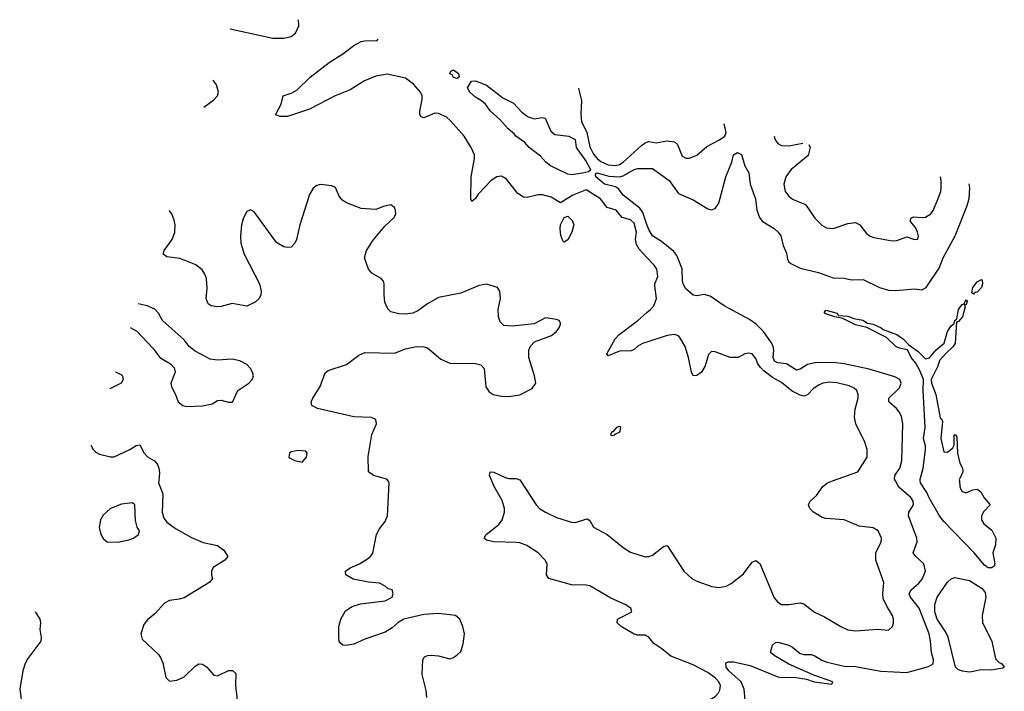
# Model space of a CAD drawing. Header units: inches. Extents: x 2001573 to 2220545, y 644482 to 846830.
# Tile 345 of 656: x 2056598 to 2061938, y 788859 to 792503. Entities that reach past the tile are written whole.
import ezdxf

# ---------------------------------------------------------------- set-up
doc = ezdxf.new("R2010")
doc.units = ezdxf.units.IN
doc.header["$MEASUREMENT"] = 0
for name, color, linetype in [('C0758', 7, 'Continuous'), ('C0759', 7, 'Continuous'), ('C0768', 7, 'Continuous'), ('C0769', 7, 'Continuous')]:
    doc.layers.add(name, color=color, linetype=linetype)

msp = doc.modelspace()

# ---------------------------------------------------------------- linework, layer by layer
at = {"layer": 'C0758', "color": 5}
for points, elevation in [([(2057351.6, 790000), (2057350.7, 789990), (2057374, 789930), (2057370.2, 789830.2), (2057378.8, 789798.8), (2057396.1, 789776.1), (2057442, 789742), (2057530, 789693.4), (2057592.9, 789667.1), (2057671.3, 789650), (2057704.5, 789624.5), (2057726, 789590), (2057710, 789569.6), (2057646.7, 789530), (2057637.6, 789510), (2057637.1, 789490), (2057644, 789470), (2057628.5, 789451.5), (2057490, 789366.9), (2057462, 789358), (2057410, 789351.9), (2057383.8, 789336.2), (2057330, 789279.5), (2057290, 789246.6), (2057270, 789220.9), (2057254, 789170), (2057262.3, 789142.3), (2057350, 789058.3), (2057361.9, 789041.9), (2057373.7, 789013.7), (2057390, 788933.4), (2057410, 788914.4), (2057450, 788919.5), (2057490, 788937.3), (2057550, 788994.6), (2057570, 789008), (2057590, 789006), (2057610, 788991.3), (2057650, 788946), (2057670, 788943.2), (2057730, 788971), (2057751.5, 788971.5), (2057770, 788954.9), (2057768.4, 788890), (2057777.5, 788810)], 420), ([(2058805.3, 788825.3), (2058802.8, 788862.8), (2058780.5, 788950), (2058784, 789030), (2058793.2, 789046.8), (2058810, 789053.4), (2058830, 789055.5), (2058869.5, 789050.5), (2058930, 789035.5), (2058950, 789042), (2058970, 789056.3), (2058990, 789074.8), (2059003.8, 789116.2), (2059009.7, 789170), (2059001.7, 789210), (2058985.1, 789250), (2058962, 789270), (2058870, 789281.8), (2058790, 789276.4), (2058682, 789250), (2058650, 789231.9), (2058617.2, 789202.8), (2058580.7, 789179.3), (2058470, 789142.4), (2058410, 789113.8), (2058366.6, 789106.6), (2058349.8, 789109.8), (2058338.6, 789118.6), (2058331, 789131), (2058328.3, 789148.3), (2058328.8, 789211.2), (2058338.7, 789250), (2058365, 789295), (2058401.3, 789318.7), (2058445.7, 789334.3), (2058579, 789350), (2058617.2, 789370), (2058624, 789390), (2058617.2, 789410), (2058595.4, 789415.4), (2058579.1, 789430), (2058550, 789444.8), (2058490, 789450.8), (2058407.1, 789467.1), (2058365.7, 789490), (2058364.4, 789504.4), (2058364.2, 789510), (2058390, 789527.9), (2058440.8, 789550), (2058483.3, 789576.7), (2058500.7, 789590), (2058512.3, 789607.7), (2058533.1, 789710), (2058550, 789741.1), (2058579.9, 789780.1), (2058592.6, 789810), (2058602, 789990), (2058595.7, 790000)], 420), ([(2060000, 789157.8), (2059990, 789162.9), (2059950, 789163.7), (2059930, 789169.3), (2059859.1, 789210), (2059838.7, 789230), (2059840.9, 789250), (2059917, 789290), (2059912.3, 789310), (2059882, 789330), (2059803.9, 789363.9), (2059690, 789430.6), (2059670, 789435.2), (2059590, 789436), (2059467.7, 789470), (2059455, 789490), (2059458.2, 789550), (2059447.7, 789570), (2059409.7, 789610), (2059349.1, 789649.1), (2059310, 789664.2), (2059290, 789666.8), (2059170, 789669.8), (2059130, 789679.7), (2059116.2, 789690), (2059128.2, 789710), (2059196.5, 789763.5), (2059214.4, 789790), (2059227.4, 789830), (2059226.7, 789850), (2059214.2, 789894.2), (2059171.6, 789970), (2059158.5, 790000)], 380), ([(2059314, 790000), (2059399.7, 789870), (2059417.7, 789850), (2059448.9, 789830), (2059510, 789801.5), (2059590, 789776.6), (2059610, 789775.5), (2059675.1, 789795.1), (2059690, 789786), (2059710.4, 789750), (2059783.7, 789710), (2059870, 789638.3), (2059910, 789613.1), (2059989.2, 789589.2), (2060000, 789589.8)], 380), ([(2056681.9, 789291.7), (2056684.7, 789284.7), (2056706, 789250), (2056711.3, 789230), (2056706.4, 789193.6), (2056714.9, 789150), (2056712, 789130), (2056642.3, 789037.7), (2056627.7, 789010), (2056614.4, 788970), (2056597.6, 788870), (2056613.8, 788750)], 380)]:
    msp.add_lwpolyline(points, dxfattribs=dict(at, elevation=elevation))
at = {"layer": 'C0758', "color": 5, "elevation": 420}
msp.add_lwpolyline([(2057210, 789882), (2057150, 789875.1), (2057090, 789850.7), (2057050, 789815.1), (2057035.6, 789790), (2057028.2, 789748.2), (2057038.4, 789710), (2057050, 789687.7), (2057072, 789670), (2057130, 789668.5), (2057190, 789680.5), (2057215.3, 789690), (2057242, 789710), (2057248, 789730), (2057235.3, 789750), (2057225.6, 789785.6), (2057222, 789870)], close=True, dxfattribs=at)
at = {"layer": 'C0759', "color": 5}
for points, elevation in [([(2057738.8, 792452.7), (2057970, 792402.6), (2058030, 792401.6), (2058070, 792412.4), (2058094, 792430), (2058111.6, 792470), (2058109.1, 792502.8)], 420), ([(2060000, 791211.6), (2059957.3, 791257.3), (2059942.6, 791282.6), (2059938.5, 791310), (2059943.2, 791350), (2059930, 791399.1), (2059910, 791416.4), (2059865.2, 791430), (2059833.2, 791470), (2059783.7, 791483.7), (2059747.6, 791530), (2059670, 791579.7), (2059598, 791550), (2059530.6, 791509.4), (2059479.4, 791539.4), (2059432.9, 791552.9), (2059410, 791553.1), (2059350, 791537.3), (2059330, 791539.7), (2059299.2, 791559.2), (2059238, 791638), (2059210, 791653.2), (2059184.9, 791650), (2059154.4, 791630), (2059083.5, 791556.5), (2059070, 791532.3), (2059050, 791517.2), (2059045.1, 791530), (2059046, 791650), (2059064.1, 791750), (2059063.5, 791770), (2059047, 791810), (2059007.8, 791870), (2058934.7, 791954.7), (2058910, 791975.7), (2058870, 791993.3), (2058850, 791995.4), (2058790, 791970.7), (2058775.3, 791975.3), (2058767.9, 791987.9), (2058767, 792007), (2058780.1, 792070), (2058780.1, 792090), (2058772.2, 792110), (2058733.6, 792153.6), (2058690, 792184.9), (2058590, 792206.9), (2058530, 792195.6), (2058468.4, 792171.6), (2058390, 792122.8), (2058308.4, 792090), (2058170, 792017.3), (2058050, 791976.9), (2058010, 791978.4), (2057990, 791984), (2057987.6, 791990), (2058015.1, 792044.9), (2058026.6, 792090), (2058070, 792104), (2058099.9, 792120.1), (2058173.8, 792190), (2058276.8, 792270), (2058350, 792317.4), (2058410, 792362.9), (2058450, 792384.2), (2058468.5, 792388.5), (2058536, 792390), (2058542.6, 792396.6)], 380), ([(2057596.8, 792027.7), (2057650, 792067.1), (2057669.8, 792090.2), (2057675.6, 792110), (2057665.1, 792150), (2057649.8, 792170), (2057645.5, 792173.7)], 420), ([(2059629.3, 792130.4), (2059629.3, 792130), (2059644.6, 792064.6), (2059640.8, 791990), (2059645.4, 791950), (2059673.5, 791890), (2059690, 791812.6), (2059710, 791773.4), (2059729.4, 791749.4), (2059750, 791733.8), (2059790, 791715.5), (2059830, 791711.6), (2059850, 791717.1), (2059870.3, 791729.7), (2059970, 791820.4), (2059990, 791835.4), (2060000, 791838.2)], 380), ([(2060000, 791392.1), (2059977, 791457), (2059960.8, 791480.8), (2059870, 791550), (2059845.8, 791585.8), (2059830, 791595.7), (2059769.8, 791610), (2059722.4, 791650), (2059721.5, 791658.5), (2059725.2, 791665.2), (2059722, 791670), (2059728.9, 791671.1), (2059793.9, 791653.9), (2059850, 791650.5), (2059870, 791655.8), (2059930.8, 791690.8), (2059950, 791695.4), (2060000, 791695.2)], 360), ([(2058595.7, 790000), (2058589.7, 790009.7), (2058516, 790030), (2058489.8, 790050), (2058487.1, 790132.9), (2058507.4, 790252.6), (2058533.7, 790310), (2058530, 790333.6), (2058504.9, 790344.9), (2058410, 790348.6), (2058213.6, 790393.6), (2058181.6, 790410), (2058178.9, 790430), (2058187.1, 790450), (2058227.7, 790512.3), (2058254, 790586), (2058270, 790599.3), (2058370, 790631.4), (2058436.9, 790683.1), (2058470, 790696.9), (2058630, 790693.8), (2058690, 790716.9), (2058750.4, 790730.4), (2058788.7, 790728.7), (2058810, 790722), (2058881.7, 790661.7), (2058930, 790639.5), (2059070, 790638), (2059099.3, 790630), (2059116.1, 790610), (2059126.5, 790510), (2059144.1, 790484.1), (2059164.9, 790470), (2059210, 790460.2), (2059250, 790457.7), (2059310, 790466.5), (2059378, 790502), (2059397.6, 790530), (2059389.7, 790570), (2059358.5, 790670), (2059359.7, 790710), (2059367.7, 790732.3), (2059390, 790755.8), (2059482, 790790), (2059507, 790810), (2059522.9, 790830), (2059531.6, 790850), (2059530, 790858), (2059524, 790870), (2059510, 790877), (2059450, 790885.1), (2059387.6, 790852.4), (2059270, 790840.3), (2059224.2, 790844.2), (2059203.3, 790863.3), (2059194.2, 790890), (2059193.5, 790930), (2059205.4, 790990), (2059202.4, 791030), (2059189.7, 791049.7), (2059130, 791068.2), (2059090, 791061.1), (2058990, 791018.7), (2058870, 790995.8), (2058810, 790961.6), (2058757.5, 790922.5), (2058729.1, 790910.9), (2058690, 790905.3), (2058653.3, 790906.7), (2058610, 790918.5), (2058594, 790934), (2058578.8, 790970), (2058574.4, 791010), (2058575.3, 791070), (2058570, 791083.7), (2058558.2, 791098.2), (2058508.1, 791128.1), (2058490, 791149.6), (2058468.2, 791210), (2058478.3, 791250), (2058513.9, 791306.1), (2058577.8, 791382.2), (2058629.5, 791430), (2058636.9, 791450), (2058636.2, 791470), (2058630, 791484), (2058610, 791498), (2058570, 791489.4), (2058530, 791473.6), (2058450, 791477.6), (2058369.8, 791509.8), (2058344.7, 791524.7), (2058328.6, 791548.6), (2058310, 791592), (2058290, 791602), (2058230, 791609.3), (2058210, 791602.7), (2058190, 791589.2), (2058170, 791554), (2058117.3, 791390), (2058099, 791310), (2058090, 791289.5), (2058070, 791268.2), (2058050, 791266), (2058030, 791271), (2057990, 791293.5), (2057870, 791459.7), (2057850, 791471.5), (2057830, 791462), (2057811.4, 791428.6), (2057800.8, 791390), (2057794.4, 791330), (2057797.3, 791290), (2057815.2, 791230), (2057897.7, 791070), (2057907, 791030), (2057904.9, 791010), (2057895.8, 790990), (2057875.5, 790970), (2057830, 790948.3), (2057750, 790963.5), (2057690, 790946.2), (2057670, 790944.8), (2057635.3, 790950), (2057620.4, 790960.4), (2057609.8, 790989.8), (2057614.2, 791045.8), (2057610, 791099), (2057602.1, 791122.1), (2057586.4, 791146.4), (2057552.2, 791172.2), (2057490, 791198.2), (2057466.2, 791206.2), (2057395.5, 791215.5), (2057375.1, 791230), (2057380.9, 791250), (2057425.3, 791310), (2057439, 791350), (2057440.3, 791390), (2057435.9, 791415.9), (2057423.5, 791450), (2057410, 791466), (2057409.2, 791466.6)], 420), ([(2057197.6, 790833.2), (2057232.8, 790812.8), (2057319.9, 790719.9), (2057358, 790670), (2057415.2, 790635.2), (2057434.7, 790614.7), (2057440.4, 790590), (2057417.1, 790530), (2057420.5, 790510), (2057443, 790470), (2057457.3, 790430), (2057482.8, 790410), (2057504.4, 790404.4), (2057590, 790408), (2057640.7, 790419.3), (2057670, 790437.3), (2057690, 790439.1), (2057730, 790427.3), (2057752.3, 790427.7), (2057781.2, 790490), (2057841.2, 790530), (2057859.3, 790550), (2057865.2, 790570), (2057860.9, 790590), (2057849.4, 790610), (2057830, 790632), (2057792.3, 790652.3), (2057750, 790660.5), (2057670, 790656), (2057630, 790660.4), (2057550, 790703.5), (2057516.9, 790730), (2057490, 790766), (2057371.6, 790870), (2057349.7, 790909.7), (2057330, 790932.3), (2057288.7, 790950), (2057240.2, 790960.8)], 440), ([(2060000, 790753.3), (2059975, 790745), (2059949.4, 790730.6), (2059930, 790712.8), (2059913.5, 790706.5), (2059850, 790704.2), (2059790, 790678.9), (2059782, 790690), (2059827.9, 790772.1), (2059847.4, 790792.6), (2059949.9, 790870), (2060000, 790913.2)], 380), ([(2057117.2, 790592.7), (2057153.2, 790573.2), (2057158.3, 790550), (2057148.4, 790530), (2057086.1, 790499.6)], 420), ([(2056984.1, 790194.3), (2056996.5, 790170), (2057010, 790156.5), (2057030, 790146.2), (2057090, 790131.1), (2057110, 790131.9), (2057194.3, 790170), (2057230, 790192.6), (2057250, 790195.6), (2057273.2, 790150), (2057290, 790131.3), (2057328.8, 790108.8), (2057344.7, 790090), (2057352.9, 790070), (2057355.6, 790044.4), (2057351.6, 790000)], 420), ([(2059158.5, 790000), (2059145.4, 790030), (2059149.7, 790050.3), (2059170, 790048.4), (2059230, 790018.5), (2059250, 790012.6), (2059290, 790013.1), (2059310, 790006), (2059314, 790000)], 380)]:
    msp.add_lwpolyline(points, dxfattribs=dict(at, elevation=elevation))
for points, elevation in [([(2058970, 792184), (2058950, 792189.6), (2058944.1, 792204.1), (2058930, 792209.6), (2058936.4, 792223.6), (2058950, 792231), (2058978, 792210), (2058982, 792190)], 360), ([(2059390, 791964.9), (2059430, 791972.7), (2059448.2, 791968.2), (2059478, 791898), (2059500.4, 791880.4), (2059576, 791870), (2059610, 791852.4), (2059615.2, 791810), (2059670, 791734.2), (2059693.7, 791690), (2059693.8, 791686.2), (2059682.3, 791677.7), (2059650, 791669.9), (2059590, 791661), (2059570, 791664.1), (2059476.4, 791710), (2059451.1, 791730), (2059421.9, 791761.9), (2059361.4, 791810), (2059336.6, 791836.6), (2059288.2, 791870), (2059281, 791881), (2059246.2, 791910), (2059201.6, 791961.6), (2059150, 792008.2), (2059124, 792044), (2059102.9, 792062.9), (2059070, 792082), (2059039.3, 792110), (2059026.6, 792133.4), (2059048, 792170), (2059069.2, 792170.8), (2059130, 792147.7), (2059218, 792078), (2059275.5, 792050), (2059321.5, 792001.5), (2059356, 791976)], 360), ([(2059550, 791294.8), (2059542.6, 791302.6), (2059532.2, 791332.2), (2059529.1, 791370), (2059531.6, 791390), (2059550, 791429.1), (2059570, 791436.4), (2059593.5, 791413.5), (2059602.5, 791390), (2059593.1, 791350), (2059570, 791308.9)], 380), ([(2059850, 790295.3), (2059834, 790290), (2059814, 790266), (2059810, 790266), (2059802, 790250), (2059810, 790246), (2059826, 790250), (2059826, 790254), (2059850, 790264.7), (2059855.3, 790270), (2059858, 790290)], 420), ([(2058110, 790165.2), (2058070, 790159), (2058061, 790150), (2058058, 790130), (2058064.5, 790124.5), (2058090, 790111.3), (2058130, 790102), (2058153.2, 790130), (2058157.2, 790150), (2058150, 790162)], 440)]:
    msp.add_lwpolyline(points, close=True, dxfattribs=dict(at, elevation=elevation))
at = {"layer": 'C0768', "color": 5}
for points, elevation in [([(2060000, 789589.8), (2060010, 789590.2), (2060030, 789596.9), (2060090, 789643.7), (2060110, 789650.4), (2060199.2, 789510), (2060243.6, 789470), (2060270, 789456.9), (2060352.2, 789427.8), (2060390, 789422.8), (2060430, 789429), (2060456.4, 789443.6), (2060523.5, 789496.5), (2060570, 789559.3), (2060590, 789568), (2060612.3, 789552.3), (2060690, 789366.4), (2060710, 789342), (2060730, 789330.3), (2060769, 789329), (2060830, 789339.7), (2060850, 789334.2), (2060908.7, 789288.7), (2060962.6, 789262.6), (2061050.5, 789210), (2061090, 789192.7), (2061133.4, 789186.6), (2061250, 789196.5), (2061310, 789190.6), (2061331.8, 789210), (2061337.6, 789230), (2061336.3, 789250), (2061331.2, 789270), (2061300, 789320), (2061281.5, 789361.5), (2061278.7, 789390), (2061284.2, 789450), (2061240.3, 789570), (2061240.8, 789610), (2061269.7, 789670), (2061271.3, 789690), (2061253, 789730), (2061226.3, 789746.3), (2061150, 789755.3), (2061070, 789788.7), (2060970, 789796), (2060950, 789802.2), (2060902.4, 789830), (2060883.5, 789850), (2060876.8, 789870), (2060884.4, 789890), (2060919.6, 789920.4), (2060954.5, 789970), (2060978.9, 789990), (2061006.2, 790000)], 380), ([(2060532.3, 788810), (2060527.7, 788870), (2060509.9, 788910), (2060443.7, 788970), (2060429, 788990), (2060427, 789013), (2060440.5, 789019.5), (2060470, 789018.1), (2060559.3, 788999.3), (2060710, 788936.9), (2060730, 788933.4), (2060796.3, 788936.3), (2060865.2, 788925.2), (2060906.8, 788910), (2061002, 788898), (2061008, 788910), (2060905.6, 788945.6), (2060770, 789006.6), (2060690, 789052.7), (2060669, 789070), (2060680.5, 789110), (2060696.6, 789123.4), (2060710, 789125.3), (2060770, 789108.5), (2060790, 789097.6), (2060830, 789064.6), (2060850, 789058), (2060890, 789057.8), (2060910, 789052.2), (2060947.7, 789027.7), (2060976.8, 789016.8), (2061070, 788995.7), (2061130, 788992.7), (2061268.5, 788968.5), (2061410, 788961.8), (2061526.5, 788993.5), (2061551.7, 789008.3), (2061553.2, 789030), (2061542.2, 789070), (2061538.5, 789130), (2061531, 789170), (2061475.7, 789310), (2061428.3, 789370), (2061422.6, 789390), (2061433.2, 789410), (2061474.4, 789445.6), (2061492, 789468), (2061510.6, 789510), (2061501.2, 789550), (2061457.4, 789590), (2061443.5, 789610), (2061465, 789670), (2061462.8, 789690), (2061418, 789810), (2061420.5, 789830), (2061445.6, 789870), (2061443.5, 789890), (2061431.7, 789910), (2061366, 789966), (2061347.9, 790000)], 360), ([(2061694.2, 790000), (2061696.4, 789970), (2061704.4, 789950), (2061710, 789943), (2061730, 789936.3), (2061767.6, 789952.4), (2061790, 789954.9), (2061810, 789942), (2061828.6, 789908.6), (2061860.7, 789870), (2061826.4, 789833.6), (2061814.9, 789810), (2061813.4, 789790), (2061827.5, 789767.5), (2061870, 789734), (2061891.9, 789690), (2061890, 789654), (2061875.6, 789610), (2061886.7, 789550), (2061882.3, 789537.7), (2061870, 789528.7), (2061850, 789528.7), (2061830, 789542.7), (2061775.2, 789610), (2061610, 789780.5), (2061586.8, 789810), (2061530, 789909), (2061517.9, 789937.9), (2061483.2, 789990), (2061482.2, 790000)], 340), ([(2060000, 788681.7), (2060013.8, 788690), (2060033.6, 788710), (2060042.5, 788730), (2060047, 788790), (2060064.2, 788810), (2060090, 788815.3), (2060113.2, 788813.2), (2060210, 788779.7), (2060250, 788785.4), (2060330, 788807.5), (2060369.7, 788830), (2060388.6, 788850), (2060395.7, 788864.3), (2060398.4, 788890), (2060388.8, 788910), (2060371.6, 788930), (2060330, 788960.7), (2060250, 789003.1), (2060130, 789048.7), (2060080.3, 789090), (2060037.9, 789117.9), (2060010, 789152.7), (2060000, 789157.8)], 380)]:
    msp.add_lwpolyline(points, dxfattribs=dict(at, elevation=elevation))
at = {"layer": 'C0768', "color": 5, "elevation": 340}
msp.add_lwpolyline([(2061866.2, 788973.8), (2061810, 788975.2), (2061770, 788966.5), (2061750, 788963.1), (2061711.8, 788968.2), (2061690, 788975.5), (2061673.4, 788990), (2061633.4, 789153.4), (2061620.4, 789180.4), (2061574.3, 789250), (2061561.1, 789290), (2061560.7, 789330), (2061573.5, 789370), (2061630, 789450.3), (2061650, 789468.2), (2061670, 789475.5), (2061750, 789459.3), (2061817.5, 789417.5), (2061834.9, 789394.9), (2061837.7, 789370), (2061818.5, 789270), (2061819.8, 789230), (2061871.1, 789130), (2061890, 789034.8), (2061910, 789014.8), (2061922, 789010), (2061938, 788990), (2061930, 788984)], close=True, dxfattribs=at)
at = {"layer": 'C0769', "color": 5}
for points, elevation in [([(2060000, 791838.2), (2060010, 791841), (2060050, 791834.5), (2060110, 791845.8), (2060150, 791840.3), (2060165.4, 791825.4), (2060190, 791763.1), (2060210, 791752.2), (2060230, 791752.2), (2060270, 791768.5), (2060324.7, 791815.3), (2060393.5, 791850), (2060421.6, 791870), (2060429.8, 791890), (2060419.1, 791937)], 380), ([(2060689.4, 791870.8), (2060695.2, 791850), (2060710.2, 791830.2), (2060730, 791820.2), (2060770, 791817.7), (2060845.1, 791832.6)], 380), ([(2060877.5, 791824.7), (2060884.6, 791810), (2060873.8, 791766.2), (2060781.6, 791690), (2060752.4, 791650), (2060741.8, 791610), (2060750, 791570.7), (2060770, 791545.3), (2060790, 791528.9), (2060859.3, 791499.3), (2060910, 791426.7), (2060947.6, 791387.6), (2060973.7, 791373.7), (2061010, 791370.3), (2061090, 791397.6), (2061130, 791401.7), (2061154.9, 791390), (2061190, 791343.1), (2061210, 791328.9), (2061230, 791321.7), (2061330, 791303.7), (2061355.8, 791304.2), (2061410, 791324), (2061450, 791310.8), (2061468.7, 791311.3), (2061472, 791328), (2061467, 791350), (2061455.5, 791375.5), (2061427.6, 791410), (2061432.5, 791427.5), (2061447.2, 791432.8), (2061488.9, 791428.9), (2061510, 791431.6), (2061539.7, 791450), (2061552.2, 791467.8), (2061576.4, 791523.6), (2061593.8, 791570), (2061596.2, 791590), (2061595.2, 791630), (2061591.5, 791649.8)], 380), ([(2060000, 791695.2), (2060030, 791695.1), (2060120.1, 791630), (2060170, 791559.7), (2060250, 791525.2), (2060330, 791476.1), (2060350, 791471.5), (2060370, 791478), (2060390, 791508), (2060427.9, 791650), (2060460.5, 791730), (2060469.7, 791770), (2060490, 791782.8), (2060511.8, 791771.8), (2060530.4, 791710), (2060552.7, 791672.7), (2060560.3, 791610), (2060587.7, 791530), (2060596.5, 791470), (2060610.2, 791430.2), (2060624.9, 791410), (2060688.9, 791370), (2060711.6, 791350), (2060725.7, 791330), (2060737.7, 791277.7), (2060756.9, 791236.9), (2060762.6, 791202.6), (2060769.3, 791189.3), (2060780.4, 791180.4), (2060830, 791154.4), (2060930, 791130.4), (2061010, 791102.6), (2061070, 791100.3), (2061110, 791091.7), (2061173, 791093), (2061260.5, 791050), (2061310, 791035.5), (2061350, 791033.4), (2061450, 791042.4), (2061490, 791036.5), (2061514.8, 791050), (2061585.2, 791154.8), (2061605.8, 791210), (2061672.3, 791330), (2061735.2, 791490), (2061746.9, 791530), (2061750.6, 791590.6), (2061747.3, 791611.7)], 360), ([(2061347.9, 790000), (2061342.6, 790010), (2061343.4, 790030), (2061371.2, 790070), (2061382.4, 790110), (2061387.1, 790310), (2061380.9, 790350), (2061371.4, 790370), (2061353.4, 790393.4), (2061312.5, 790430), (2061310.8, 790450), (2061370, 790504.9), (2061378.2, 790530), (2061370.5, 790550.5), (2061344.9, 790564.9), (2061205.9, 790605.9), (2061070, 790636), (2061010, 790642.8), (2060910, 790641), (2060870, 790631.2), (2060830, 790606.5), (2060810, 790601.6), (2060756.4, 790636.4), (2060710, 790641.1), (2060692.3, 790650), (2060685, 790670), (2060687.6, 790710), (2060684.3, 790730), (2060675.4, 790750), (2060631.6, 790811.6), (2060591.5, 790851.5), (2060556.1, 790876.1), (2060418.9, 790950), (2060342, 791002), (2060310, 791012), (2060270, 791004.2), (2060250, 791008.4), (2060210, 791042.2), (2060195.5, 791070), (2060192, 791088), (2060190.8, 791150.8), (2060162.5, 791222.5), (2060144.9, 791244.9), (2060079.5, 791299.5), (2060030, 791330.8), (2060010, 791363.8), (2060000, 791392.1)], 360), ([(2060000, 790913.2), (2060019.4, 790930), (2060037, 790950), (2060050.9, 790990), (2060042, 791058), (2060042.7, 791070), (2060059.3, 791110), (2060052.6, 791150), (2060038.9, 791170), (2060000, 791211.6)], 380), ([(2061482.2, 790000), (2061481.1, 790010), (2061498, 790070), (2061509.7, 790169.7), (2061509.7, 790190), (2061500.4, 790230), (2061508.5, 790290), (2061497, 790490), (2061499.3, 790550), (2061479.9, 790599.9), (2061458.4, 790638.4), (2061433.1, 790670), (2061412.1, 790712.1), (2061370, 790720.9), (2061350, 790729.7), (2061298.8, 790778.8), (2061191.9, 790831.9), (2061130, 790847.4), (2061061.3, 790881.3), (2061018, 790890), (2060970, 790906.2), (2060963.6, 790910), (2060963.3, 790916.7), (2060970, 790926), (2061030.7, 790910), (2061038, 790898), (2061090, 790893.4), (2061121.6, 790881.6), (2061170, 790871.8), (2061196.7, 790856.7), (2061226, 790850), (2061270, 790831.1), (2061281.1, 790821.1), (2061354.8, 790794.8), (2061392, 790770), (2061419.5, 790739.5), (2061470, 790702.6), (2061510, 790662.7), (2061532.4, 790667.6), (2061567.6, 790712.4), (2061611.6, 790748.4), (2061629, 790811), (2061650, 790841.6), (2061665.3, 790854.7), (2061670, 790870.7), (2061679.7, 790880.3), (2061690, 790930.5), (2061710, 790957.3), (2061719.5, 790960.5), (2061730, 790982.8), (2061738, 790978), (2061730, 790954), (2061722, 790958), (2061725.4, 790945.4), (2061711.5, 790890), (2061690, 790866), (2061678, 790862), (2061671.5, 790748.5), (2061661.5, 790730), (2061623.9, 790696.1), (2061586.4, 790653.6), (2061577.1, 790622.9), (2061542, 790550), (2061543.7, 790530), (2061566.5, 790470), (2061590, 790342), (2061598, 790338), (2061603.6, 790323.6), (2061594.4, 790230), (2061610, 790158), (2061630, 790156), (2061659.5, 790180.5), (2061665.6, 790194.4), (2061666, 790250), (2061674, 790250), (2061679.6, 790239.6), (2061684, 790150), (2061697.3, 790097.3), (2061710.4, 790070), (2061713, 790050), (2061693.7, 790006.3), (2061694.2, 790000)], 340), ([(2061006.2, 790000), (2061142.7, 790050), (2061194, 790130), (2061194.5, 790170), (2061181.6, 790210), (2061133.3, 790310), (2061125.7, 790345.7), (2061128.4, 790390), (2061145, 790450), (2061146, 790470), (2061138.2, 790490), (2061123.5, 790503.5), (2061096, 790516), (2061030, 790532.7), (2060990, 790536.1), (2060953.4, 790530), (2060930, 790520.3), (2060900.5, 790499.5), (2060870, 790467.6), (2060850, 790461), (2060830, 790466.2), (2060787.8, 790487.8), (2060730, 790533.9), (2060681.6, 790561.6), (2060635.3, 790595.3), (2060615, 790615), (2060598.8, 790638.8), (2060590, 790665.2), (2060570, 790689.2), (2060550, 790693.2), (2060530, 790689), (2060494, 790670), (2060450.4, 790669.6), (2060370, 790701.5), (2060350, 790702.3), (2060333.9, 790686.1), (2060315.7, 790624.3), (2060295.8, 790590), (2060270, 790572), (2060250, 790569.8), (2060240.7, 790590), (2060225.6, 790670), (2060207, 790730), (2060178.6, 790778.6), (2060170, 790787.3), (2060150, 790794.2), (2060110, 790789.9), (2060000, 790753.3)], 380)]:
    msp.add_lwpolyline(points, dxfattribs=dict(at, elevation=elevation))
at = {"layer": 'C0769', "color": 5, "elevation": 340}
msp.add_lwpolyline([(2061770, 791013.2), (2061761.6, 791021.6), (2061767.9, 791050), (2061790, 791080.8), (2061814, 791094), (2061818.8, 791090), (2061820.2, 791070), (2061813.8, 791050), (2061790, 791025.3), (2061777.3, 791022.7)], close=True, dxfattribs=at)

doc.saveas('drawing.dxf')
